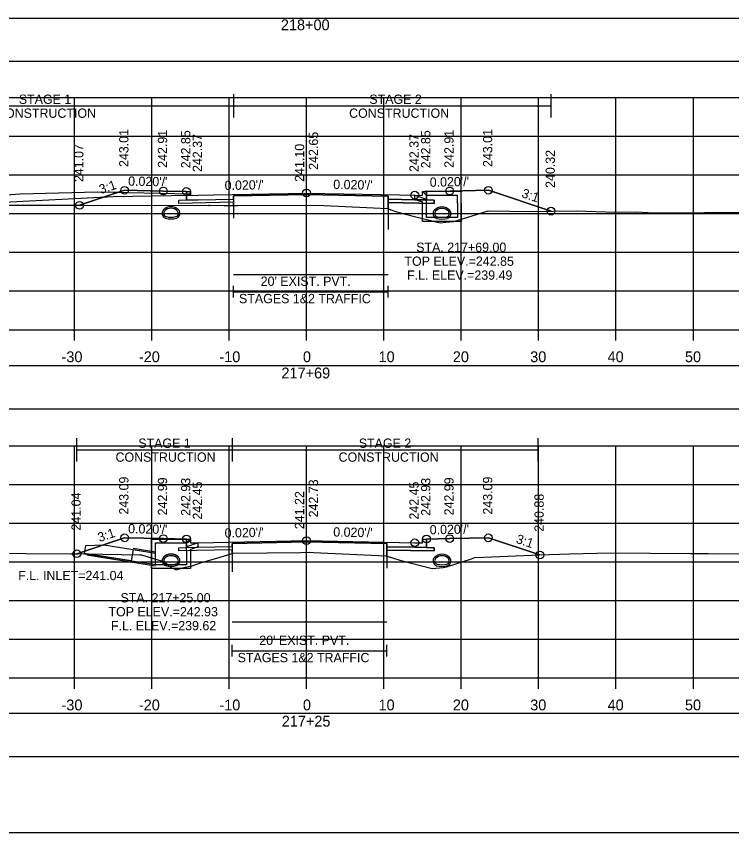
# Model space of a CAD drawing. Extents: x 1369627 to 1374022, y 380035 to 398173.
# Drawn here: x 1372061 to 1372153.5, y 383882.8 to 383988.3 of the extents above; entities that cross this region are included whole.
import ezdxf

# ---------------------------------------------------------------- set-up
doc = ezdxf.new("R2010")
doc.units = 0
for name, color, linetype in [('Default', 7, 'Continuous'), ('R_Alt Surface', 7, 'Continuous'), ('R_Axis', 7, 'Continuous'), ('R_Axis Annot', 7, 'Continuous'), ('R_Border', 7, 'Continuous'), ('R_Border Notes', 7, 'Continuous'), ('R_Drive', 7, 'Continuous'), ('R_Exist Surface', 7, 'Continuous'), ('R_Fin Surface', 7, 'Continuous'), ('R_Grid', 7, 'Continuous'), ('R_MOT', 7, 'Continuous'), ('R_No Plot', 7, 'Continuous'), ('R_Water', 7, 'Continuous'), ('R_Water Annot', 7, 'Continuous'), ('R_Xsect Elev', 7, 'Continuous'), ('R_Xsect Slope', 7, 'Continuous'), ('T_Vehicle Path Lt Minor', 7, 'Continuous'), ('T_Vehicle Path Rt', 7, 'Continuous')]:
    doc.layers.add(name, color=color, linetype=linetype)

msp = doc.modelspace()

# ---------------------------------------------------------------- linework, layer by layer
at = {"layer": 'Default'}
for p, q in [((1372089.1, 383951.99), (1372089.1, 383953.49)), ((1372109.1, 383951.99), (1372109.1, 383953.49)), ((1372089.1, 383952.74), (1372109.1, 383952.74)), ((1372088.93, 383905.59), (1372088.93, 383907.09)), ((1372108.93, 383905.59), (1372108.93, 383907.09)), ((1372088.93, 383906.34), (1372108.93, 383906.34))]:
    msp.add_line(p, q, dxfattribs=at)
for points in [[(1371948.53, 383982.53), (1372248.53, 383982.53), (1372248.53, 383988.05), (1371948.53, 383988.05)], [(1371948.53, 383937.63), (1372248.53, 383937.63), (1372248.53, 383943.15), (1371948.53, 383943.15)], [(1371948.53, 383892.69), (1372248.53, 383892.69), (1372248.53, 383898.22), (1371948.53, 383898.22)]]:
    msp.add_lwpolyline(points, close=True, dxfattribs=at)
at = {"layer": 'R_Alt Surface'}
for points in [[(1372083.03, 383965.7), (1372083.03, 383964.6), (1372084.53, 383964.63), (1372089.1, 383964.72), (1372089.1, 383965.14), (1372098.53, 383965.33), (1372109.1, 383965.11), (1372109.1, 383964.7), (1372112.53, 383964.63), (1372114.03, 383964.6), (1372114.03, 383965.7)], [(1372083.03, 383920.78), (1372083.03, 383919.68), (1372084.53, 383919.71), (1372088.93, 383919.8), (1372088.93, 383920.21), (1372098.53, 383920.41), (1372108.93, 383920.2), (1372108.93, 383919.78), (1372112.53, 383919.71), (1372114.03, 383919.68), (1372114.03, 383920.78)]]:
    msp.add_lwpolyline(points, dxfattribs=at)
for points in [[(1372082.03, 383964.58), (1372083.03, 383964.6), (1372084.53, 383964.63), (1372089.1, 383964.72), (1372089.1, 383964.3), (1372082.03, 383964.16)], [(1372115.03, 383964.58), (1372114.03, 383964.6), (1372112.53, 383964.63), (1372109.1, 383964.7), (1372109.1, 383964.28), (1372115.03, 383964.16)], [(1372082.03, 383919.66), (1372083.03, 383919.68), (1372084.53, 383919.71), (1372088.93, 383919.8), (1372088.93, 383919.38), (1372082.03, 383919.24)], [(1372115.03, 383919.66), (1372114.03, 383919.68), (1372112.53, 383919.71), (1372108.93, 383919.78), (1372108.93, 383919.36), (1372115.03, 383919.24)]]:
    msp.add_lwpolyline(points, close=True, dxfattribs=at)
at = {"layer": 'R_Axis'}
for p, q in [((1371948.53, 383947.84), (1372248.53, 383947.84)), ((1372068.53, 383946.44), (1372068.53, 383947.84)), ((1372078.53, 383946.44), (1372078.53, 383947.84)), ((1372088.53, 383946.44), (1372088.53, 383947.84)), ((1372098.53, 383946.44), (1372098.53, 383947.84)), ((1372108.53, 383946.44), (1372108.53, 383947.84)), ((1372118.53, 383946.44), (1372118.53, 383947.84)), ((1372128.53, 383946.44), (1372128.53, 383947.84)), ((1372138.53, 383946.44), (1372138.53, 383947.84)), ((1372148.53, 383946.44), (1372148.53, 383947.84)), ((1371948.53, 383902.84), (1372248.53, 383902.84)), ((1372068.53, 383901.44), (1372068.53, 383902.84)), ((1372078.53, 383901.44), (1372078.53, 383902.84)), ((1372088.53, 383901.44), (1372088.53, 383902.84)), ((1372098.53, 383901.44), (1372098.53, 383902.84)), ((1372108.53, 383901.44), (1372108.53, 383902.84)), ((1372118.53, 383901.44), (1372118.53, 383902.84)), ((1372128.53, 383901.44), (1372128.53, 383902.84)), ((1372138.53, 383901.44), (1372138.53, 383902.84)), ((1372148.53, 383901.44), (1372148.53, 383902.84))]:
    msp.add_line(p, q, dxfattribs=at)
at = {"layer": 'R_Border'}
msp.add_line((1372256.71, 383882.83), (1371940.53, 383882.83), dxfattribs=at)
at = {"layer": 'R_Drive'}
for points in [[(1372071.53, 383965.61), (1372061.53, 383965.35), (1372041.91, 383963.93)], [(1372083.53, 383965.2), (1372083.53, 383965.37), (1372071.53, 383965.61)]]:
    msp.add_lwpolyline(points, dxfattribs=at)
at = {"layer": 'R_Exist Surface'}
for points in [[(1372045.51, 383963.93), (1372064.87, 383963.92), (1372065.84, 383963.92), (1372085.86, 383963.9), (1372085.89, 383963.9), (1372085.94, 383963.91), (1372085.99, 383963.91), (1372086.09, 383963.91), (1372087.91, 383963.88), (1372089.04, 383963.87), (1372089.04, 383963.87), (1372089.6, 383963.87), (1372099.1, 383963.95), (1372100.82, 383963.87), (1372108.99, 383963.48), (1372109.54, 383963.28), (1372110.04, 383963.1), (1372111.98, 383962.61), (1372115.8, 383961.65), (1372116.53, 383961.72), (1372117.59, 383961.84), (1372119.94, 383962.55), (1372122.02, 383963.2), (1372127.5, 383963.12), (1372133.4, 383963.21), (1372138.51, 383963.04), (1372141.08, 383963.09), (1372143.52, 383962.96), (1372149.96, 383962.98), (1372155.65, 383963.02)], [(1372056.4, 383918.94), (1372068.09, 383918.87), (1372069.06, 383918.88), (1372069.61, 383918.9), (1372069.8, 383918.89), (1372077, 383918.73), (1372077.21, 383918.76), (1372077.88, 383918.52), (1372080.17, 383917.83), (1372080.97, 383917.16), (1372081.68, 383916.79), (1372082.85, 383917.14), (1372083.77, 383917.3), (1372084.95, 383917.74), (1372086.94, 383918.33), (1372088.35, 383918.73), (1372089.09, 383918.95), (1372097.79, 383919.05), (1372098.93, 383919.07), (1372099.44, 383919.04), (1372108.78, 383918.62), (1372108.83, 383918.61), (1372109.76, 383918.31), (1372110.58, 383918.07), (1372114.79, 383916.96), (1372116.2, 383917.12), (1372116.61, 383917.17), (1372119.84, 383918.23), (1372120.3, 383918.38), (1372121.45, 383918.43), (1372128.63, 383918.72), (1372132.51, 383918.85), (1372137.83, 383918.98), (1372148.07, 383918.92), (1372150.22, 383918.91), (1372150.5, 383918.9), (1372151.55, 383918.89), (1372181.07, 383919.13)]]:
    msp.add_lwpolyline(points, dxfattribs=at)
at = {"layer": 'R_Fin Surface'}
for points in [[(1372069.2, 383963.91), (1372075.02, 383965.86), (1372080.02, 383965.76), (1372083.02, 383965.7), (1372083.52, 383965.7), (1372083.53, 383965.2), (1372084.53, 383965.22), (1372086.53, 383965.26), (1372098.53, 383965.5), (1372110.53, 383965.26), (1372112.53, 383965.22), (1372113.53, 383965.2), (1372113.54, 383965.7), (1372114.04, 383965.7), (1372117.04, 383965.76), (1372122.04, 383965.86), (1372130.13, 383963.16)], [(1372068.85, 383918.88), (1372075.02, 383920.94), (1372080.02, 383920.84), (1372083.02, 383920.78), (1372083.52, 383920.78), (1372083.53, 383920.28), (1372084.53, 383920.3), (1372086.53, 383920.34), (1372098.53, 383920.58), (1372110.53, 383920.34), (1372112.53, 383920.3), (1372113.53, 383920.28), (1372113.54, 383920.78), (1372114.04, 383920.78), (1372117.04, 383920.84), (1372122.04, 383920.94), (1372128.69, 383918.72)]]:
    msp.add_lwpolyline(points, dxfattribs=at)
at = {"layer": 'R_Grid'}
for p, q in [((1371948.53, 383977.84), (1372248.53, 383977.84)), ((1372068.53, 383947.84), (1372068.53, 383977.84)), ((1372078.53, 383947.84), (1372078.53, 383977.84)), ((1372088.53, 383947.84), (1372088.53, 383977.84)), ((1372098.53, 383947.84), (1372098.53, 383977.84)), ((1372108.53, 383947.84), (1372108.53, 383977.84)), ((1372118.53, 383947.84), (1372118.53, 383977.84)), ((1372128.53, 383947.84), (1372128.53, 383977.84)), ((1372138.53, 383947.84), (1372138.53, 383977.84)), ((1372148.53, 383947.84), (1372148.53, 383977.84)), ((1371948.53, 383972.84), (1372248.53, 383972.84)), ((1371948.53, 383967.84), (1372248.53, 383967.84)), ((1371948.53, 383962.84), (1372248.53, 383962.84)), ((1371948.53, 383957.84), (1372248.53, 383957.84)), ((1371948.53, 383952.84), (1372248.53, 383952.84)), ((1371948.53, 383947.84), (1372248.53, 383947.84)), ((1371948.53, 383932.84), (1372248.53, 383932.84)), ((1372068.53, 383902.84), (1372068.53, 383932.84)), ((1372078.53, 383902.84), (1372078.53, 383932.84)), ((1372088.53, 383902.84), (1372088.53, 383932.84)), ((1372098.53, 383902.84), (1372098.53, 383932.84)), ((1372108.53, 383902.84), (1372108.53, 383932.84)), ((1372118.53, 383902.84), (1372118.53, 383932.84)), ((1372128.53, 383902.84), (1372128.53, 383932.84)), ((1372138.53, 383902.84), (1372138.53, 383932.84)), ((1372148.53, 383902.84), (1372148.53, 383932.84)), ((1371948.53, 383927.84), (1372248.53, 383927.84)), ((1371948.53, 383922.84), (1372248.53, 383922.84)), ((1371948.53, 383917.84), (1372248.53, 383917.84)), ((1371948.53, 383912.84), (1372248.53, 383912.84)), ((1371948.53, 383907.84), (1372248.53, 383907.84)), ((1371948.53, 383902.84), (1372248.53, 383902.84))]:
    msp.add_line(p, q, dxfattribs=at)
at = {"layer": 'R_MOT'}
for p, q in [((1372089.15, 383975.26), (1372089.15, 383978.26)), ((1372130.13, 383975.26), (1372130.13, 383978.26)), ((1372041.91, 383976.76), (1372130.13, 383976.76)), ((1372068.85, 383930.82), (1372068.85, 383933.82)), ((1372088.95, 383930.82), (1372088.95, 383933.82)), ((1372128.45, 383930.82), (1372128.45, 383933.82)), ((1372068.85, 383932.32), (1372128.45, 383932.32))]:
    msp.add_line(p, q, dxfattribs=at)
at = {"layer": 'R_No Plot'}
for p, q in [((1372073.53, 383965), (1372052.53, 383963.93)), ((1372083.53, 383965.2), (1372073.53, 383965)), ((1372076.13, 383919.59), (1372079.02, 383919.13)), ((1372070.15, 383918.72), (1372079.02, 383917.3))]:
    msp.add_line(p, q, dxfattribs=at)
msp.add_lwpolyline([(1372174.45, 384088.29), (1372194.07, 384088.29), (1372194.07, 384078.41), (1372210.18, 384078.41), (1372233.38, 384078.41), (1372233.38, 384045.74), (1372256.59, 384045.74), (1372256.71, 383882.83), (1371940.53, 383882.83), (1371940.53, 384088.29)], close=True, dxfattribs=at)
for points in [[(1372089.1, 383954.95), (1372109.1, 383954.95)], [(1372088.93, 383910.07), (1372108.93, 383910.07)]]:
    msp.add_lwpolyline(points, dxfattribs=at)
for centre in [(1372075.02, 383965.86), (1372080.02, 383965.76), (1372083.02, 383965.7), (1372098.53, 383965.5), (1372112.53, 383965.22), (1372117.04, 383965.76), (1372122.04, 383965.86), (1372069.2, 383963.91), (1372130.13, 383963.16), (1372075.02, 383920.94), (1372080.02, 383920.84), (1372083.02, 383920.78), (1372114.04, 383920.78), (1372117.04, 383920.84), (1372122.04, 383920.94), (1372098.53, 383920.58), (1372112.53, 383920.3), (1372068.85, 383918.88), (1372128.69, 383918.72)]:
    msp.add_circle(centre, 0.5, dxfattribs=at)
at = {"layer": 'R_Water'}
for p, q in [((1372113.71, 383965.53), (1372113.79, 383965.69)), ((1372118.54, 383965.69), (1372113.79, 383965.69)), ((1372118.54, 383964.19), (1372118.54, 383965.69)), ((1372112.54, 383965.21), (1372114.04, 383964.69)), ((1372112.54, 383964.68), (1372113.54, 383964.34)), ((1372113.71, 383965.53), (1372114.04, 383965.19)), ((1372118.04, 383965.19), (1372114.04, 383965.19)), ((1372114.04, 383964.19), (1372114.04, 383964.69)), ((1372118.04, 383964.19), (1372118.04, 383965.19)), ((1372113.54, 383964.19), (1372113.54, 383964.34)), ((1372078.52, 383920.77), (1372083.27, 383920.77)), ((1372078.52, 383919.27), (1372078.52, 383920.77)), ((1372079.02, 383919.27), (1372079.02, 383920.27)), ((1372079.02, 383920.27), (1372083.02, 383920.27)), ((1372083.35, 383920.61), (1372083.02, 383920.27)), ((1372084.52, 383920.29), (1372083.02, 383919.77)), ((1372083.35, 383920.61), (1372083.27, 383920.77)), ((1372076.11, 383919.43), (1372079.02, 383918.97)), ((1372083.02, 383919.27), (1372083.02, 383919.77)), ((1372084.52, 383919.76), (1372083.52, 383919.42)), ((1372083.52, 383919.27), (1372083.52, 383919.42)), ((1372070.15, 383918.88), (1372079.02, 383917.47))]:
    msp.add_line(p, q, dxfattribs=at)
for points in [[(1372112.54, 383964.68), (1372112.54, 383965.21)], [(1372118.54, 383964.19), (1372118.54, 383961.84), (1372116.04, 383961.84), (1372113.54, 383961.84), (1372113.54, 383964.19)], [(1372118.04, 383964.19), (1372118.04, 383962.34), (1372116.04, 383962.34), (1372114.04, 383962.34), (1372114.04, 383964.19)], [(1372084.52, 383919.76), (1372084.52, 383920.29)], [(1372083.52, 383919.27), (1372083.52, 383916.96), (1372081.02, 383916.96), (1372078.52, 383916.96), (1372078.52, 383919.27)], [(1372083.02, 383919.27), (1372083.02, 383917.46), (1372081.02, 383917.46), (1372079.02, 383917.46), (1372079.02, 383919.27)]]:
    msp.add_lwpolyline(points, dxfattribs=at)
msp.add_lwpolyline([(1372076.11, 383919.43), (1372075.87, 383917.95), (1372069.86, 383918.91), (1372070.03, 383919.94), (1372072.32, 383920.04)], close=True, dxfattribs=at)
for centre, radius, start, end in [((1372081.02, 383962.38), 1.35, 43.6485, 136.3515), ((1372081.02, 383962.38), 1.15, 43.6485, 136.3515), ((1372116.04, 383962.36), 1.35, 43.6485, 136.3515), ((1372116.04, 383962.36), 1.35, 43.6485, 136.3515), ((1372116.04, 383962.36), 1.15, 43.6485, 136.3515), ((1372116.04, 383962.36), 1.15, 43.6485, 136.3515), ((1372080.51, 383962.87), 0.646, 136.3515, 253.9529), ((1372080.51, 383962.87), 0.438, 136.3515, 253.9529), ((1372081.02, 383964.65), 2.29, 253.9529, 286.0471), ((1372081.53, 383962.87), 0.438, 286.0471, 43.6485), ((1372081.53, 383962.87), 0.646, 286.0471, 43.6485), ((1372115.53, 383962.85), 0.646, 136.3515, 253.9529), ((1372115.53, 383962.85), 0.646, 136.3515, 253.9529), ((1372115.53, 383962.85), 0.438, 136.3515, 253.9529), ((1372115.53, 383962.85), 0.438, 136.3515, 253.9529), ((1372116.04, 383964.63), 2.29, 253.9529, 286.0471), ((1372116.04, 383964.63), 2.29, 253.9529, 286.0471), ((1372116.55, 383962.85), 0.438, 286.0471, 43.6485), ((1372116.55, 383962.85), 0.438, 286.0471, 43.6485), ((1372116.55, 383962.85), 0.646, 286.0471, 43.6485), ((1372116.55, 383962.85), 0.646, 286.0471, 43.6485), ((1372081.02, 383964.65), 2.5, 253.9529, 286.0471), ((1372116.04, 383964.63), 2.5, 253.9529, 286.0471), ((1372116.04, 383964.63), 2.5, 253.9529, 286.0471), ((1372080.51, 383917.97), 0.646, 136.3515, 253.9529), ((1372080.51, 383917.97), 0.646, 136.3515, 253.9529), ((1372081.02, 383917.48), 1.35, 43.6485, 136.3515), ((1372081.02, 383917.49), 1.35, 43.6485, 136.3515), ((1372080.51, 383917.97), 0.438, 136.3515, 253.9529), ((1372080.51, 383917.97), 0.438, 136.3515, 253.9529), ((1372081.02, 383917.48), 1.15, 43.6485, 136.3515), ((1372081.02, 383917.49), 1.15, 43.6485, 136.3515), ((1372081.53, 383917.97), 0.438, 286.0471, 43.6485), ((1372081.53, 383917.97), 0.438, 286.0471, 43.6485), ((1372081.53, 383917.97), 0.646, 286.0471, 43.6485), ((1372081.53, 383917.97), 0.646, 286.0471, 43.6485), ((1372115.53, 383917.96), 0.646, 136.3515, 253.9529), ((1372116.04, 383917.47), 1.35, 43.6485, 136.3515), ((1372115.53, 383917.96), 0.438, 136.3515, 253.9529), ((1372116.04, 383917.47), 1.15, 43.6485, 136.3515), ((1372116.55, 383917.96), 0.438, 286.0471, 43.6485), ((1372116.55, 383917.96), 0.646, 286.0471, 43.6485), ((1372081.02, 383919.75), 2.5, 253.9529, 286.0471), ((1372081.02, 383919.76), 2.5, 253.9529, 286.0471), ((1372081.02, 383919.75), 2.29, 253.9529, 286.0471), ((1372081.02, 383919.76), 2.29, 253.9529, 286.0471), ((1372116.04, 383919.74), 2.5, 253.9529, 286.0471), ((1372116.04, 383919.74), 2.29, 253.9529, 286.0471)]:
    msp.add_arc(centre, radius, start, end, dxfattribs=at)
at = {"layer": 'R_Xsect Elev'}
for p, q in [((1372098.53, 383963.95), (1372098.53, 383973.95)), ((1372098.53, 383919.06), (1372098.53, 383929.06))]:
    msp.add_line(p, q, dxfattribs=at)
at = {"layer": 'T_Vehicle Path Lt Minor'}
for p, q in [((1372074.11, 383965.55), (1372071.53, 383965.61)), ((1372069.2, 383963.91), (1372074.11, 383965.55))]:
    msp.add_line(p, q, dxfattribs=at)
for points in [[(1372071.53, 383965.61), (1372061.53, 383965.35), (1372041.91, 383963.93)], [(1372041.91, 383963.93), (1372043.03, 383963.93), (1372044.31, 383963.93), (1372045.51, 383963.93), (1372064.87, 383963.92), (1372065.84, 383963.92), (1372069.2, 383963.91)]]:
    msp.add_lwpolyline(points, dxfattribs=at)
at = {"layer": 'T_Vehicle Path Rt'}
for p, q in [((1372083.03, 383964.6), (1372083.03, 383965.7)), ((1372114.04, 383965.7), (1372114.03, 383964.6)), ((1372089.1, 383965.14), (1372089.1, 383962.23)), ((1372089.1, 383965.14), (1372089.1, 383964.72)), ((1372089.1, 383964.72), (1372089.1, 383964.3)), ((1372109.1, 383964.7), (1372109.1, 383960.77)), ((1372109.1, 383964.28), (1372109.1, 383964.7)), ((1372089.1, 383963.87), (1372089.1, 383964.3)), ((1372089.1, 383964.3), (1372089.1, 383963.87)), ((1372109.1, 383963.44), (1372109.1, 383964.28)), ((1372109.1, 383964.28), (1372109.1, 383963.44)), ((1372083.03, 383919.68), (1372083.03, 383920.78)), ((1372088.93, 383920.21), (1372088.93, 383916.56)), ((1372114.04, 383920.78), (1372114.03, 383919.68)), ((1372088.93, 383919.8), (1372088.93, 383919.38)), ((1372088.93, 383918.9), (1372088.93, 383919.38)), ((1372088.93, 383919.38), (1372088.93, 383918.9)), ((1372108.93, 383920.2), (1372108.93, 383917)), ((1372108.93, 383919.78), (1372108.93, 383920.2)), ((1372108.93, 383919.36), (1372108.93, 383919.78)), ((1372108.93, 383919.36), (1372108.93, 383918.58)), ((1372108.93, 383918.58), (1372108.93, 383919.36))]:
    msp.add_line(p, q, dxfattribs=at)
for points in [[(1372083.03, 383965.7), (1372083.02, 383965.7), (1372080.02, 383965.76), (1372075.02, 383965.86), (1372069.2, 383963.91)], [(1372130.13, 383963.16), (1372122.04, 383965.86), (1372117.04, 383965.76), (1372114.04, 383965.7)], [(1372089.1, 383964.3), (1372082.03, 383964.16), (1372082.03, 383964.58), (1372083.03, 383964.6)], [(1372109.1, 383964.7), (1372109.1, 383965.11), (1372098.53, 383965.33), (1372089.1, 383965.14)], [(1372114.03, 383964.6), (1372115.03, 383964.58), (1372115.03, 383964.16), (1372109.1, 383964.28)], [(1372069.2, 383963.91), (1372085.86, 383963.9), (1372085.89, 383963.9), (1372085.94, 383963.91), (1372085.99, 383963.91), (1372086.09, 383963.91), (1372087.91, 383963.88), (1372089.04, 383963.87), (1372089.1, 383963.87)], [(1372089.1, 383963.87), (1372089.6, 383963.87), (1372099.1, 383963.95), (1372100.82, 383963.87), (1372108.99, 383963.48), (1372109.1, 383963.44)], [(1372109.1, 383963.44), (1372109.54, 383963.28), (1372110.04, 383963.1), (1372111.98, 383962.61), (1372115.8, 383961.65), (1372116.53, 383961.72), (1372117.59, 383961.84), (1372119.94, 383962.55), (1372122.02, 383963.2), (1372127.5, 383963.12), (1372130.13, 383963.16)], [(1372083.03, 383920.78), (1372083.02, 383920.78), (1372080.02, 383920.84), (1372075.02, 383920.94), (1372068.85, 383918.88)], [(1372108.93, 383920.2), (1372098.53, 383920.41), (1372088.93, 383920.21), (1372088.93, 383919.8)], [(1372128.69, 383918.72), (1372122.04, 383920.94), (1372117.04, 383920.84), (1372114.04, 383920.78)], [(1372088.93, 383919.38), (1372082.03, 383919.24), (1372082.03, 383919.66), (1372083.03, 383919.68)], [(1372114.03, 383919.68), (1372115.03, 383919.66), (1372115.03, 383919.24), (1372108.93, 383919.36)], [(1372068.85, 383918.88), (1372069.06, 383918.88), (1372069.61, 383918.9), (1372069.8, 383918.89), (1372077, 383918.73), (1372077.21, 383918.76), (1372077.88, 383918.52), (1372080.17, 383917.83), (1372080.97, 383917.16), (1372081.68, 383916.79), (1372082.85, 383917.14), (1372083.77, 383917.3), (1372084.95, 383917.74), (1372086.94, 383918.33), (1372088.35, 383918.73), (1372088.93, 383918.9)], [(1372088.93, 383918.9), (1372089.09, 383918.95), (1372097.79, 383919.05), (1372098.93, 383919.07), (1372099.44, 383919.04), (1372108.78, 383918.62), (1372108.83, 383918.61), (1372108.93, 383918.58)], [(1372108.93, 383918.58), (1372109.76, 383918.31), (1372110.58, 383918.07), (1372114.79, 383916.96), (1372116.2, 383917.12), (1372116.61, 383917.17), (1372119.84, 383918.23), (1372120.3, 383918.38), (1372121.45, 383918.43), (1372128.63, 383918.72), (1372128.69, 383918.72)]]:
    msp.add_lwpolyline(points, dxfattribs=at)

# ---------------------------------------------------------------- texts
at = {"layer": 'R_Axis Annot'}
for s, height, p in [('218+00', 1.4, (1372095.22, 383986.54)), ("20' EXIST. PVT.", 1.2, (1372092.61, 383953.5)), ('STAGES 1&2 TRAFFIC', 1.2, (1372089.81, 383951.26)), ('-30', 1.4, (1372066.87, 383943.64)), ('-20', 1.4, (1372076.87, 383943.64)), ('-10', 1.4, (1372087.27, 383943.64)), ('0', 1.4, (1372098.07, 383943.64)), ('10', 1.4, (1372107.84, 383943.64)), ('20', 1.4, (1372117.44, 383943.64)), ('30', 1.4, (1372127.44, 383943.64)), ('40', 1.4, (1372137.44, 383943.64)), ('50', 1.4, (1372147.44, 383943.64)), ('217+69', 1.4, (1372095.29, 383941.54)), ("20' EXIST. PVT.", 1.2, (1372092.43, 383907.1)), ('STAGES 1&2 TRAFFIC', 1.2, (1372089.63, 383904.86)), ('-30', 1.4, (1372066.87, 383898.64)), ('-20', 1.4, (1372076.87, 383898.64)), ('-10', 1.4, (1372087.27, 383898.64)), ('0', 1.4, (1372098.07, 383898.64)), ('10', 1.4, (1372107.84, 383898.64)), ('20', 1.4, (1372117.44, 383898.64)), ('30', 1.4, (1372127.44, 383898.64)), ('40', 1.4, (1372137.44, 383898.64)), ('50', 1.4, (1372147.44, 383898.64)), ('217+25', 1.4, (1372095.33, 383896.54))]:
    msp.add_text(s, height=height, dxfattribs=at).set_placement(p)
at = {"layer": 'R_Border Notes'}
msp.add_text('F.L. INLET=241.04', height=1.2, dxfattribs=at).set_placement((1372061.27, 383915.47))
at = {"layer": 'R_MOT'}
for s, p in [('STAGE 1', (1372061.35, 383977.02)), ('STAGE 2', (1372106.65, 383977.02)), ('CONSTRUCTION', (1372058.41, 383975.22)), ('CONSTRUCTION', (1372104.04, 383975.22)), ('STAGE 1', (1372076.79, 383932.57)), ('STAGE 2', (1372105.29, 383932.57)), ('CONSTRUCTION', (1372073.85, 383930.77)), ('CONSTRUCTION', (1372102.68, 383930.77))]:
    msp.add_text(s, height=1.2, dxfattribs=at).set_placement(p)
at = {"layer": 'R_Water Annot'}
for s, p in [('STA. 217+69.00', (1372112.71, 383957.89)), ('TOP ELEV.=242.85', (1372111.19, 383956.09)), ('F.L. ELEV.=239.49', (1372111.53, 383954.29)), ('STA. 217+25.00', (1372074.49, 383912.59)), ('TOP ELEV.=242.93', (1372072.94, 383910.79)), ('F.L. ELEV.=239.62', (1372073.26, 383908.99))]:
    msp.add_text(s, height=1.2, dxfattribs=at).set_placement(p)
at = {"layer": 'R_Xsect Elev'}
for s, p in [('243.01', (1372075.52, 383968.86)), ('242.91', (1372080.52, 383968.76)), ('242.85', (1372083.52, 383968.7)), ('242.37', (1372085.03, 383968.22)), ('242.65', (1372100.03, 383968.5)), ('242.37', (1372113.03, 383968.22)), ('242.85', (1372114.54, 383968.7)), ('242.91', (1372117.54, 383968.76)), ('243.01', (1372122.54, 383968.86)), ('241.07', (1372069.7, 383966.91)), ('241.10', (1372098.23, 383966.95)), ('240.32', (1372130.63, 383966.16)), ('243.09', (1372075.52, 383923.94)), ('242.99', (1372080.52, 383923.84)), ('242.99', (1372117.54, 383923.84)), ('243.09', (1372122.54, 383923.94)), ('242.93', (1372083.52, 383923.78)), ('242.45', (1372085.03, 383923.3)), ('242.73', (1372100.03, 383923.58)), ('242.45', (1372113.03, 383923.3)), ('242.93', (1372114.54, 383923.78)), ('241.04', (1372069.35, 383921.88)), ('241.22', (1372098.23, 383922.06)), ('240.88', (1372129.19, 383921.72))]:
    msp.add_text(s, height=1.2, rotation=90, dxfattribs=at).set_placement(p)
at = {"layer": 'R_Xsect Slope'}
for s, rotation, p in [('3:1', 18.4332, (1372071.95, 383965.36)), ("0.020'/'", 358.8542, (1372075.47, 383966.45)), ("0.020'/'", 1.1458, (1372087.96, 383965.88)), ("0.020'/'", 358.8542, (1372101.98, 383966.03)), ("0.020'/'", 1.1458, (1372114.47, 383966.3)), ('3:1', 341.5668, (1372126.24, 383964.98)), ("0.020'/'", 358.8542, (1372075.47, 383921.53)), ("0.020'/'", 1.1458, (1372087.96, 383920.96)), ("0.020'/'", 358.8542, (1372101.98, 383921.11)), ("0.020'/'", 1.1458, (1372114.47, 383921.38)), ('3:1', 18.4332, (1372071.78, 383920.38)), ('3:1', 341.5668, (1372125.52, 383920.3))]:
    msp.add_text(s, height=1.2, rotation=rotation, dxfattribs=at).set_placement(p)

doc.saveas('drawing.dxf')
